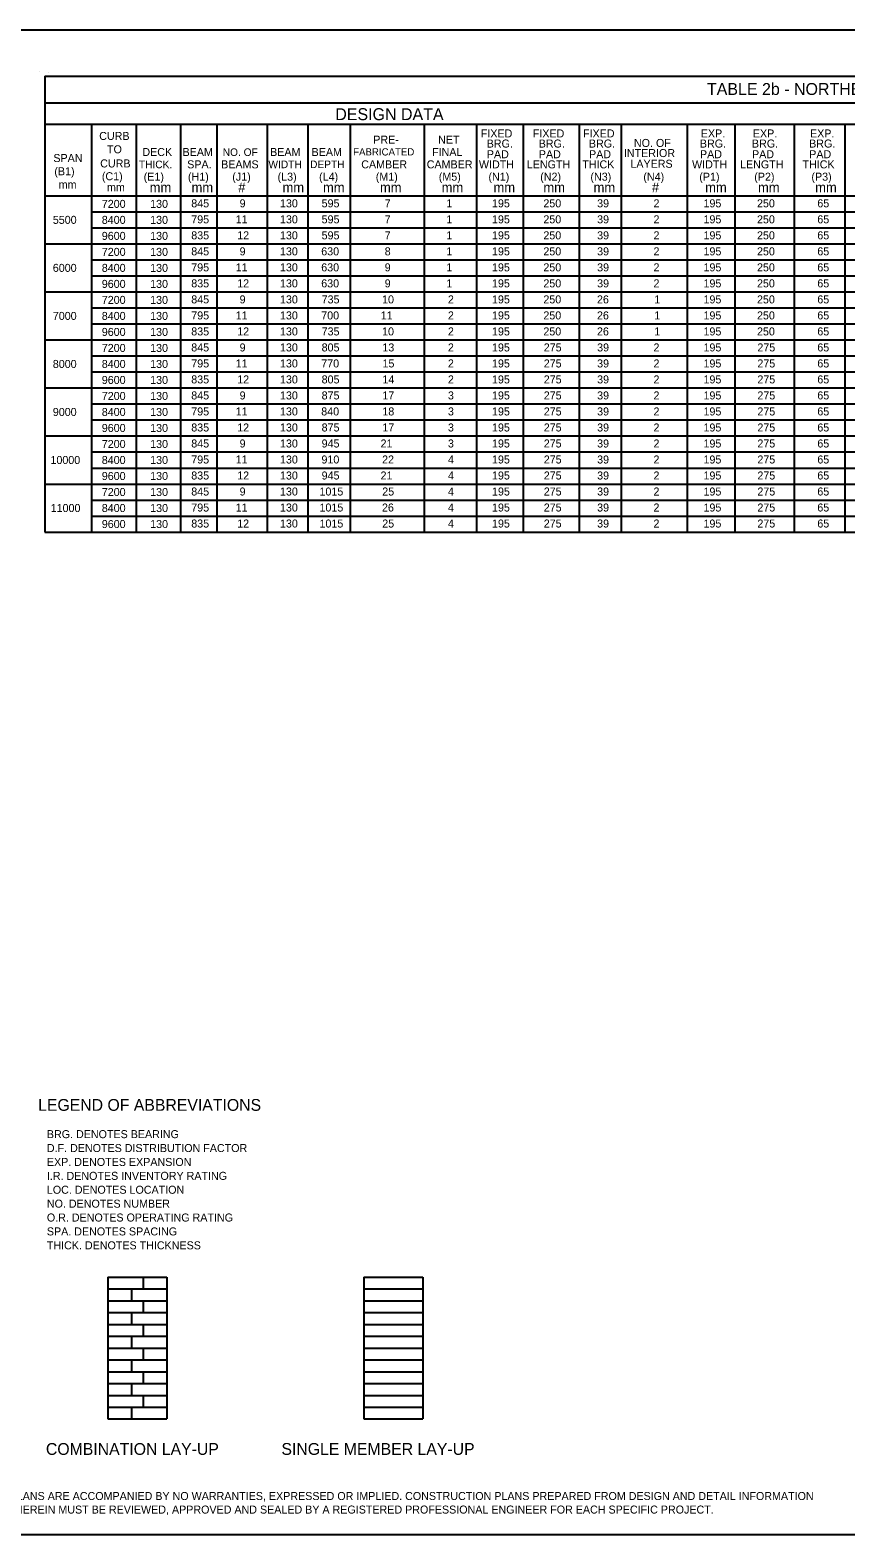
# Model space of a CAD drawing. Extents: x -5022 to -159, y 1126 to 7226.
# Drawn here: x -4609 to -4303, y 5299 to 5863 of the extents above; entities that cross this region are included whole.
import ezdxf

# ---------------------------------------------------------------- set-up
doc = ezdxf.new("R2010")
doc.units = 0
doc.layers.add('2', color=7, linetype='Continuous')
doc.layers.add('3', color=7, linetype='Continuous')

msp = doc.modelspace()

# ---------------------------------------------------------------- linework, layer by layer
at = {"layer": '2'}
for p, q in [((-3855.13, 5862.81), (-4641.13, 5862.81)), ((-4605.44, 5847.45), (-4605.44, 5847.45)), ((-4602.04, 5846.87), (-4602.04, 5846.87)), ((-4579.91, 5395.41), (-4579.91, 5342.25)), ((-4579.91, 5395.41), (-4557.77, 5395.41)), ((-4566.63, 5395.41), (-4566.63, 5390.98)), ((-4557.77, 5395.41), (-4557.77, 5342.25)), ((-4483.98, 5395.41), (-4483.98, 5342.25)), ((-4483.98, 5395.41), (-4461.84, 5395.41)), ((-4461.84, 5395.41), (-4461.84, 5342.25)), ((-4579.91, 5390.98), (-4557.77, 5390.98)), ((-4579.91, 5386.55), (-4557.77, 5386.55)), ((-4571.05, 5390.98), (-4571.05, 5386.55)), ((-4566.63, 5386.55), (-4566.63, 5382.12)), ((-4483.98, 5390.98), (-4461.84, 5390.98)), ((-4483.98, 5386.55), (-4461.84, 5386.55)), ((-4579.91, 5382.12), (-4557.77, 5382.12)), ((-4571.05, 5382.12), (-4571.05, 5377.69)), ((-4483.98, 5382.12), (-4461.84, 5382.12)), ((-4579.91, 5377.69), (-4557.77, 5377.69)), ((-4566.63, 5377.69), (-4566.63, 5373.26)), ((-4483.98, 5377.69), (-4461.84, 5377.69)), ((-4579.91, 5373.26), (-4557.77, 5373.26)), ((-4571.05, 5373.26), (-4571.05, 5368.83)), ((-4483.98, 5373.26), (-4461.84, 5373.26)), ((-4579.91, 5368.83), (-4557.77, 5368.83)), ((-4579.91, 5364.4), (-4557.77, 5364.4)), ((-4571.05, 5364.4), (-4571.05, 5359.97)), ((-4566.63, 5368.83), (-4566.63, 5364.4)), ((-4483.98, 5368.83), (-4461.84, 5368.83)), ((-4483.98, 5364.4), (-4461.84, 5364.4)), ((-4579.91, 5359.97), (-4557.77, 5359.97)), ((-4566.63, 5359.97), (-4566.63, 5355.54)), ((-4483.98, 5359.97), (-4461.84, 5359.97)), ((-4579.91, 5355.54), (-4557.77, 5355.54)), ((-4571.05, 5355.54), (-4571.05, 5351.11)), ((-4483.98, 5355.54), (-4461.84, 5355.54)), ((-4579.91, 5351.11), (-4557.77, 5351.11)), ((-4566.63, 5351.11), (-4566.63, 5346.68)), ((-4483.98, 5351.11), (-4461.84, 5351.11)), ((-4579.91, 5346.68), (-4557.77, 5346.68)), ((-4579.91, 5342.25), (-4557.77, 5342.25)), ((-4571.05, 5346.68), (-4571.05, 5342.25)), ((-4483.98, 5346.68), (-4461.84, 5346.68)), ((-4483.98, 5342.25), (-4461.84, 5342.25)), ((-3855.13, 5298.81), (-4641.13, 5298.81))]:
    msp.add_line(p, q, dxfattribs=at)
at = {"layer": '3'}
for p, q in [((-4603.47, 5845.48), (-4603.47, 5674.68)), ((-4603.47, 5845.48), (-3889.73, 5845.48)), ((-4603.47, 5835.56), (-3889.73, 5835.56)), ((-4603.47, 5827.49), (-3889.73, 5827.49)), ((-4586, 5827.49), (-4586, 5674.68)), ((-4569.2, 5827.49), (-4569.2, 5674.68)), ((-4552.64, 5827.49), (-4552.64, 5674.68)), ((-4539, 5827.49), (-4539, 5674.68)), ((-4520.15, 5827.49), (-4520.15, 5674.68)), ((-4504.85, 5827.49), (-4504.85, 5674.68)), ((-4489.05, 5827.49), (-4489.05, 5674.68)), ((-4461.34, 5827.49), (-4461.34, 5674.68)), ((-4441.64, 5827.49), (-4441.64, 5674.68)), ((-4424.18, 5827.49), (-4424.18, 5674.68)), ((-4403.18, 5827.49), (-4403.18, 5674.68)), ((-4387.44, 5827.49), (-4387.44, 5674.68)), ((-4362.76, 5827.49), (-4362.76, 5674.68)), ((-4344.91, 5827.49), (-4344.91, 5674.68)), ((-4322.6, 5827.49), (-4322.6, 5674.68)), ((-4303.67, 5827.49), (-4303.67, 5674.68)), ((-4603.47, 5800.68), (-3889.73, 5800.68)), ((-4586, 5794.68), (-3889.73, 5794.68)), ((-4586, 5788.68), (-3889.73, 5788.68)), ((-4603.47, 5782.68), (-3889.73, 5782.68)), ((-4586, 5776.68), (-3889.73, 5776.68)), ((-4586, 5770.68), (-3889.73, 5770.68)), ((-4603.47, 5764.68), (-3889.73, 5764.68)), ((-4586, 5758.68), (-3889.73, 5758.68)), ((-4586, 5752.68), (-3889.73, 5752.68)), ((-4603.47, 5746.68), (-3889.73, 5746.68)), ((-4586, 5740.68), (-3889.73, 5740.68)), ((-4586, 5734.68), (-3889.73, 5734.68)), ((-4603.47, 5728.68), (-3889.73, 5728.68)), ((-4586, 5722.68), (-3889.73, 5722.68)), ((-4586, 5716.68), (-3889.73, 5716.68)), ((-4603.47, 5710.68), (-3889.73, 5710.68)), ((-4586, 5704.68), (-3889.73, 5704.68)), ((-4586, 5698.68), (-3889.73, 5698.68)), ((-4603.47, 5692.68), (-3889.73, 5692.68)), ((-4586, 5686.68), (-3889.73, 5686.68)), ((-4586, 5680.68), (-3889.73, 5680.68)), ((-4603.47, 5674.68), (-3889.73, 5674.68))]:
    msp.add_line(p, q, dxfattribs=at)

# ---------------------------------------------------------------- texts
at = {"layer": '2'}
for s, height, p in [('TABLE 2b - NORTHERN RED OAK - SINGLE MEMBER LAY-UP  (L2)', 4.4793, (-4355.31, 5838.49)), ('DESIGN DATA', 4.4793, (-4494.63, 5829.05)), ('CURB', 3, (-4583.11, 5821.63)), ('PRE-', 3, (-4480.38, 5820.24)), ('NET', 3, (-4456.08, 5820.24)), ('FIXED', 3, (-4440.07, 5822.57)), ('BRG.', 3, (-4437.86, 5818.78)), ('FIXED', 3, (-4420.58, 5822.57)), ('BRG.', 3, (-4418.37, 5818.78)), ('FIXED', 3, (-4401.76, 5822.57)), ('BRG.', 3, (-4399.55, 5818.78)), ('NO. OF', 3, (-4382.67, 5819.01)), ('BRG.', 3, (-4357.96, 5818.78)), ('EXP.', 3, (-4357.62, 5822.57)), ('BRG.', 3, (-4338.44, 5818.78)), ('EXP.', 3, (-4338.1, 5822.57)), ('BRG.', 3, (-4317.01, 5818.78)), ('EXP.', 3, (-4316.67, 5822.57)), ('SPAN', 3, (-4600.3, 5813.36)), ('TO', 3, (-4580.18, 5816.63)), ('DECK', 3, (-4566.93, 5815.61)), ('BEAM', 3, (-4551.88, 5815.61)), ('NO. OF', 2.85, (-4536.81, 5815.63)), ('BEAM', 3, (-4519.05, 5815.61)), ('BEAM', 3, (-4503.5, 5815.61)), ('FABRICATED', 2.708, (-4487.93, 5815.81)), ('FINAL', 3, (-4458.33, 5815.61)), ('PAD', 3, (-4437.82, 5814.78)), ('PAD', 3, (-4418.33, 5814.78)), ('PAD', 3, (-4399.51, 5814.78)), ('INTERIOR', 3, (-4386.44, 5815.22)), ('PAD', 3, (-4357.92, 5814.78)), ('PAD', 3, (-4338.41, 5814.78)), ('PAD', 3, (-4316.98, 5814.78)), ('(B1)', 3, (-4599.92, 5808.39)), ('CURB', 3, (-4582.74, 5811.33)), ('(C1)', 3, (-4582.12, 5806.53)), ('THICK.', 2.85, (-4568.23, 5811.04)), ('(E1)', 3, (-4566.43, 5806.36)), ('SPA.', 3, (-4550.13, 5810.98)), ('(H1)', 3, (-4549.84, 5806.36)), ('BEAMS', 3, (-4537.4, 5810.98)), ('(J1)', 3, (-4533.23, 5806.36)), ('WIDTH', 2.85, (-4519.68, 5811.05)), ('(L3)', 3, (-4516.24, 5806.36)), ('DEPTH', 2.85, (-4504.08, 5811.06)), ('(L4)', 3, (-4500.69, 5806.36)), ('CAMBER', 3, (-4484.89, 5810.98)), ('(M1)', 3, (-4479.44, 5806.36)), ('CAMBER', 3, (-4460.34, 5810.98)), ('(M5)', 3, (-4455.82, 5806.36)), ('WIDTH', 3, (-4440.78, 5810.98)), ('(N1)', 3, (-4437.2, 5806.36)), ('LENGTH', 3, (-4422.83, 5810.98)), ('(N2)', 3, (-4417.8, 5806.36)), ('THICK', 3, (-4402.04, 5810.98)), ('(N3)', 3, (-4398.98, 5806.36)), ('LAYERS', 3, (-4384, 5811.21)), ('(N4)', 3, (-4379.14, 5806.36)), ('WIDTH', 3, (-4360.89, 5810.98)), ('(P1)', 3, (-4358.17, 5806.36)), ('LENGTH', 3, (-4342.9, 5810.98)), ('(P2)', 3, (-4337.57, 5806.36)), ('THICK', 3, (-4319.5, 5810.98)), ('(P3)', 3, (-4316.14, 5806.36)), ('mm', 3, (-4598.3, 5803.41)), ('mm', 3, (-4580.2, 5802.43)), ('mm', 3.629, (-4564.19, 5802.06)), ('mm', 3.629, (-4548.49, 5802.06)), ('#', 3.63, (-4530.99, 5802.06)), ('mm', 3.629, (-4514.4, 5802.06)), ('mm', 3.629, (-4499.23, 5802.06)), ('mm', 3.629, (-4477.87, 5802.06)), ('mm', 3.629, (-4454.75, 5802.06)), ('mm', 3.629, (-4435.32, 5802.06)), ('mm', 3.629, (-4416.61, 5802.06)), ('mm', 3.629, (-4397.8, 5802.06)), ('#', 3.63, (-4375.93, 5802.06)), ('mm', 3.629, (-4355.98, 5802.06)), ('mm', 3.629, (-4336.17, 5802.06)), ('mm', 3.629, (-4314.74, 5802.06)), ('7200', 3, (-4582.14, 5796.18)), ('130', 3, (-4564.02, 5796.18)), ('845', 3, (-4548.61, 5796.38)), ('9', 3, (-4530.48, 5796.38)), ('130', 3, (-4515.35, 5796.38)), ('595', 3, (-4499.74, 5796.38)), ('7', 3, (-4476.1, 5796.38)), ('1', 3, (-4452.99, 5796.38)), ('195', 3, (-4435.88, 5796.38)), ('250', 3, (-4416.62, 5796.38)), ('39', 3, (-4396.47, 5796.38)), ('2', 3, (-4375.34, 5796.38)), ('195', 3, (-4356.6, 5796.38)), ('250', 3, (-4336.54, 5796.38)), ('65', 3, (-4313.93, 5796.38)), ('5500', 3, (-4600.5, 5790.19)), ('8400', 3, (-4582.14, 5790.18)), ('130', 3, (-4564.02, 5790.18)), ('795', 3, (-4548.61, 5790.38)), ('11', 3, (-4531.95, 5790.38)), ('130', 3, (-4515.35, 5790.38)), ('595', 3, (-4499.74, 5790.38)), ('7', 3, (-4476.1, 5790.38)), ('1', 3, (-4452.99, 5790.38)), ('195', 3, (-4435.88, 5790.38)), ('250', 3, (-4416.62, 5790.38)), ('39', 3, (-4396.47, 5790.38)), ('2', 3, (-4375.34, 5790.38)), ('195', 3, (-4356.6, 5790.38)), ('250', 3, (-4336.54, 5790.38)), ('65', 3, (-4313.93, 5790.38)), ('9600', 3, (-4582.14, 5784.18)), ('130', 3, (-4564.02, 5784.18)), ('835', 3, (-4548.61, 5784.38)), ('12', 3, (-4531.38, 5784.38)), ('130', 3, (-4515.35, 5784.38)), ('595', 3, (-4499.74, 5784.38)), ('7', 3, (-4476.1, 5784.38)), ('1', 3, (-4452.99, 5784.38)), ('195', 3, (-4435.88, 5784.38)), ('250', 3, (-4416.62, 5784.38)), ('39', 3, (-4396.47, 5784.38)), ('2', 3, (-4375.34, 5784.38)), ('195', 3, (-4356.6, 5784.38)), ('250', 3, (-4336.54, 5784.38)), ('65', 3, (-4313.93, 5784.38)), ('7200', 3, (-4582.14, 5778.18)), ('130', 3, (-4564.02, 5778.18)), ('845', 3, (-4548.61, 5778.38)), ('9', 3, (-4530.48, 5778.38)), ('130', 3, (-4515.35, 5778.38)), ('630', 3, (-4499.89, 5778.38)), ('8', 3, (-4476.1, 5778.38)), ('1', 3, (-4452.99, 5778.38)), ('195', 3, (-4435.88, 5778.38)), ('250', 3, (-4416.62, 5778.38)), ('39', 3, (-4396.47, 5778.38)), ('2', 3, (-4375.34, 5778.38)), ('195', 3, (-4356.6, 5778.38)), ('250', 3, (-4336.54, 5778.38)), ('65', 3, (-4313.93, 5778.38)), ('795', 3, (-4548.61, 5772.38)), ('11', 3, (-4531.95, 5772.38)), ('130', 3, (-4515.35, 5772.38)), ('630', 3, (-4499.89, 5772.38)), ('9', 3, (-4476.1, 5772.38)), ('1', 3, (-4452.99, 5772.38)), ('195', 3, (-4435.88, 5772.38)), ('250', 3, (-4416.62, 5772.38)), ('39', 3, (-4396.47, 5772.38)), ('2', 3, (-4375.34, 5772.38)), ('195', 3, (-4356.6, 5772.38)), ('250', 3, (-4336.54, 5772.38)), ('65', 3, (-4313.93, 5772.38)), ('6000', 3, (-4600.5, 5772.19)), ('8400', 3, (-4582.14, 5772.18)), ('130', 3, (-4564.02, 5772.18)), ('9600', 3, (-4582.14, 5766.18)), ('130', 3, (-4564.02, 5766.18)), ('835', 3, (-4548.61, 5766.38)), ('12', 3, (-4531.38, 5766.38)), ('130', 3, (-4515.35, 5766.38)), ('630', 3, (-4499.89, 5766.38)), ('9', 3, (-4476.1, 5766.38)), ('1', 3, (-4452.99, 5766.38)), ('195', 3, (-4435.88, 5766.38)), ('250', 3, (-4416.62, 5766.38)), ('39', 3, (-4396.47, 5766.38)), ('2', 3, (-4375.34, 5766.38)), ('195', 3, (-4356.6, 5766.38)), ('250', 3, (-4336.54, 5766.38)), ('65', 3, (-4313.93, 5766.38)), ('7200', 3, (-4582.14, 5760.18)), ('130', 3, (-4564.02, 5760.18)), ('845', 3, (-4548.61, 5760.37)), ('9', 3, (-4530.48, 5760.37)), ('130', 3, (-4515.35, 5760.37)), ('735', 3, (-4499.74, 5760.37)), ('10', 3, (-4477.08, 5760.37)), ('2', 3, (-4452.41, 5760.37)), ('195', 3, (-4435.88, 5760.37)), ('250', 3, (-4416.62, 5760.37)), ('26', 3, (-4396.53, 5760.37)), ('1', 3, (-4375.06, 5760.37)), ('195', 3, (-4356.6, 5760.37)), ('250', 3, (-4336.54, 5760.37)), ('65', 3, (-4313.93, 5760.37)), ('7000', 3, (-4600.5, 5754.18)), ('8400', 3, (-4582.14, 5754.18)), ('130', 3, (-4564.02, 5754.18)), ('795', 3, (-4548.61, 5754.37)), ('11', 3, (-4531.95, 5754.37)), ('130', 3, (-4515.35, 5754.37)), ('700', 3, (-4499.89, 5754.37)), ('11', 3, (-4477.57, 5754.37)), ('2', 3, (-4452.41, 5754.37)), ('195', 3, (-4435.88, 5754.37)), ('250', 3, (-4416.62, 5754.37)), ('26', 3, (-4396.53, 5754.37)), ('1', 3, (-4375.06, 5754.37)), ('195', 3, (-4356.6, 5754.37)), ('250', 3, (-4336.54, 5754.37)), ('65', 3, (-4313.93, 5754.37)), ('9600', 3, (-4582.14, 5748.18)), ('130', 3, (-4564.02, 5748.18)), ('835', 3, (-4548.61, 5748.37)), ('12', 3, (-4531.38, 5748.37)), ('130', 3, (-4515.35, 5748.37)), ('735', 3, (-4499.74, 5748.37)), ('10', 3, (-4477.08, 5748.37)), ('2', 3, (-4452.41, 5748.37)), ('195', 3, (-4435.88, 5748.37)), ('250', 3, (-4416.62, 5748.37)), ('26', 3, (-4396.53, 5748.37)), ('1', 3, (-4375.06, 5748.37)), ('195', 3, (-4356.6, 5748.37)), ('250', 3, (-4336.54, 5748.37)), ('65', 3, (-4313.93, 5748.37)), ('7200', 3, (-4582.14, 5742.18)), ('130', 3, (-4564.02, 5742.18)), ('845', 3, (-4548.61, 5742.37)), ('9', 3, (-4530.48, 5742.37)), ('130', 3, (-4515.35, 5742.37)), ('805', 3, (-4499.74, 5742.37)), ('13', 3, (-4476.97, 5742.37)), ('2', 3, (-4452.41, 5742.37)), ('195', 3, (-4435.88, 5742.37)), ('275', 3, (-4416.48, 5742.37)), ('39', 3, (-4396.47, 5742.37)), ('2', 3, (-4375.34, 5742.37)), ('195', 3, (-4356.6, 5742.37)), ('275', 3, (-4336.4, 5742.37)), ('65', 3, (-4313.93, 5742.37)), ('8000', 3, (-4600.5, 5736.18)), ('8400', 3, (-4582.14, 5736.18)), ('130', 3, (-4564.02, 5736.18)), ('795', 3, (-4548.61, 5736.37)), ('11', 3, (-4531.95, 5736.37)), ('130', 3, (-4515.35, 5736.37)), ('770', 3, (-4499.89, 5736.37)), ('15', 3, (-4476.93, 5736.37)), ('2', 3, (-4452.41, 5736.37)), ('195', 3, (-4435.88, 5736.37)), ('275', 3, (-4416.48, 5736.37)), ('39', 3, (-4396.47, 5736.37)), ('2', 3, (-4375.34, 5736.37)), ('195', 3, (-4356.6, 5736.37)), ('275', 3, (-4336.4, 5736.37)), ('65', 3, (-4313.93, 5736.37)), ('9600', 3, (-4582.14, 5730.18)), ('130', 3, (-4564.02, 5730.18)), ('835', 3, (-4548.61, 5730.38)), ('12', 3, (-4531.38, 5730.38)), ('130', 3, (-4515.35, 5730.38)), ('805', 3, (-4499.74, 5730.38)), ('14', 3, (-4476.96, 5730.38)), ('2', 3, (-4452.41, 5730.38)), ('195', 3, (-4435.88, 5730.38)), ('275', 3, (-4416.48, 5730.38)), ('39', 3, (-4396.47, 5730.38)), ('2', 3, (-4375.34, 5730.38)), ('195', 3, (-4356.6, 5730.38)), ('275', 3, (-4336.4, 5730.38)), ('65', 3, (-4313.93, 5730.38)), ('7200', 3, (-4582.14, 5724.18)), ('130', 3, (-4564.02, 5724.18)), ('845', 3, (-4548.61, 5724.38)), ('9', 3, (-4530.48, 5724.38)), ('130', 3, (-4515.35, 5724.38)), ('875', 3, (-4499.74, 5724.38)), ('17', 3, (-4476.98, 5724.38)), ('3', 3, (-4452.39, 5724.38)), ('195', 3, (-4435.88, 5724.38)), ('275', 3, (-4416.48, 5724.38)), ('39', 3, (-4396.47, 5724.38)), ('2', 3, (-4375.34, 5724.38)), ('195', 3, (-4356.6, 5724.38)), ('275', 3, (-4336.4, 5724.38)), ('65', 3, (-4313.93, 5724.38)), ('9000', 3, (-4600.5, 5718.18)), ('8400', 3, (-4582.14, 5718.18)), ('130', 3, (-4564.02, 5718.18)), ('795', 3, (-4548.61, 5718.38)), ('11', 3, (-4531.95, 5718.38)), ('130', 3, (-4515.35, 5718.38)), ('840', 3, (-4499.89, 5718.38)), ('18', 3, (-4476.98, 5718.38)), ('3', 3, (-4452.39, 5718.38)), ('195', 3, (-4435.88, 5718.38)), ('275', 3, (-4416.48, 5718.38)), ('39', 3, (-4396.47, 5718.38)), ('2', 3, (-4375.34, 5718.38)), ('195', 3, (-4356.6, 5718.38)), ('275', 3, (-4336.4, 5718.38)), ('65', 3, (-4313.93, 5718.38)), ('9600', 3, (-4582.14, 5712.18)), ('130', 3, (-4564.02, 5712.18)), ('835', 3, (-4548.61, 5712.37)), ('12', 3, (-4531.38, 5712.37)), ('130', 3, (-4515.35, 5712.37)), ('875', 3, (-4499.74, 5712.37)), ('17', 3, (-4476.98, 5712.37)), ('3', 3, (-4452.39, 5712.37)), ('195', 3, (-4435.88, 5712.37)), ('275', 3, (-4416.48, 5712.37)), ('39', 3, (-4396.47, 5712.37)), ('2', 3, (-4375.34, 5712.37)), ('195', 3, (-4356.6, 5712.37)), ('275', 3, (-4336.4, 5712.37)), ('65', 3, (-4313.93, 5712.37)), ('7200', 3, (-4582.14, 5706.18)), ('130', 3, (-4564.02, 5706.18)), ('845', 3, (-4548.61, 5706.37)), ('9', 3, (-4530.48, 5706.37)), ('130', 3, (-4515.35, 5706.37)), ('945', 3, (-4499.74, 5706.37)), ('21', 3, (-4477.65, 5706.37)), ('3', 3, (-4452.39, 5706.37)), ('195', 3, (-4435.88, 5706.37)), ('275', 3, (-4416.48, 5706.37)), ('39', 3, (-4396.47, 5706.37)), ('2', 3, (-4375.34, 5706.37)), ('195', 3, (-4356.6, 5706.37)), ('275', 3, (-4336.4, 5706.37)), ('65', 3, (-4313.93, 5706.37)), ('10000', 3, (-4601.38, 5700.18)), ('8400', 3, (-4582.14, 5700.18)), ('130', 3, (-4564.02, 5700.18)), ('795', 3, (-4548.61, 5700.37)), ('11', 3, (-4531.95, 5700.37)), ('130', 3, (-4515.35, 5700.37)), ('910', 3, (-4499.8, 5700.37)), ('22', 3, (-4477.08, 5700.37)), ('4', 3, (-4452.38, 5700.37)), ('195', 3, (-4435.88, 5700.37)), ('275', 3, (-4416.48, 5700.37)), ('39', 3, (-4396.47, 5700.37)), ('2', 3, (-4375.34, 5700.37)), ('195', 3, (-4356.6, 5700.37)), ('275', 3, (-4336.4, 5700.37)), ('65', 3, (-4313.93, 5700.37)), ('9600', 3, (-4582.14, 5694.18)), ('130', 3, (-4564.02, 5694.18)), ('835', 3, (-4548.61, 5694.37)), ('12', 3, (-4531.38, 5694.37)), ('130', 3, (-4515.35, 5694.37)), ('945', 3, (-4499.74, 5694.37)), ('21', 3, (-4477.65, 5694.37)), ('4', 3, (-4452.38, 5694.37)), ('195', 3, (-4435.88, 5694.37)), ('275', 3, (-4416.48, 5694.37)), ('39', 3, (-4396.47, 5694.37)), ('2', 3, (-4375.34, 5694.37)), ('195', 3, (-4356.6, 5694.37)), ('275', 3, (-4336.4, 5694.37)), ('65', 3, (-4313.93, 5694.37)), ('7200', 3, (-4582.14, 5688.18)), ('130', 3, (-4564.02, 5688.18)), ('845', 3, (-4548.61, 5688.37)), ('9', 3, (-4530.48, 5688.37)), ('130', 3, (-4515.35, 5688.37)), ('1015', 3, (-4500.54, 5688.37)), ('25', 3, (-4477.02, 5688.37)), ('4', 3, (-4452.38, 5688.37)), ('195', 3, (-4435.88, 5688.37)), ('275', 3, (-4416.48, 5688.37)), ('39', 3, (-4396.47, 5688.37)), ('2', 3, (-4375.34, 5688.37)), ('195', 3, (-4356.6, 5688.37)), ('275', 3, (-4336.4, 5688.37)), ('65', 3, (-4313.93, 5688.37)), ('11000', 3, (-4601.3, 5682.18)), ('8400', 3, (-4582.14, 5682.18)), ('130', 3, (-4564.02, 5682.18)), ('795', 3, (-4548.61, 5682.37)), ('11', 3, (-4531.95, 5682.37)), ('130', 3, (-4515.35, 5682.37)), ('1015', 3, (-4500.54, 5682.37)), ('26', 3, (-4477.12, 5682.37)), ('4', 3, (-4452.38, 5682.37)), ('195', 3, (-4435.88, 5682.37)), ('275', 3, (-4416.48, 5682.37)), ('39', 3, (-4396.47, 5682.37)), ('2', 3, (-4375.34, 5682.37)), ('195', 3, (-4356.6, 5682.37)), ('275', 3, (-4336.4, 5682.37)), ('65', 3, (-4313.93, 5682.37)), ('9600', 3, (-4582.14, 5676.18)), ('130', 3, (-4564.02, 5676.18)), ('835', 3, (-4548.61, 5676.37)), ('12', 3, (-4531.38, 5676.37)), ('130', 3, (-4515.35, 5676.37)), ('1015', 3, (-4500.54, 5676.37)), ('25', 3, (-4477.02, 5676.37)), ('4', 3, (-4452.38, 5676.37)), ('195', 3, (-4435.88, 5676.37)), ('275', 3, (-4416.48, 5676.37)), ('39', 3, (-4396.47, 5676.37)), ('2', 3, (-4375.34, 5676.37)), ('195', 3, (-4356.6, 5676.37)), ('275', 3, (-4336.4, 5676.37)), ('65', 3, (-4313.93, 5676.37)), ('LEGEND OF ABBREVIATIONS', 4.4293, (-4606.02, 5457.75)), ('BRG. DENOTES BEARING', 3.0001, (-4602.73, 5447.51)), ('D.F. DENOTES DISTRIBUTION FACTOR', 3.0001, (-4602.73, 5442.3)), ('EXP. DENOTES EXPANSION', 3.0001, (-4602.73, 5437.09)), ('I.R. DENOTES INVENTORY RATING', 3.0001, (-4602.73, 5431.88)), ('LOC. DENOTES LOCATION', 3.0001, (-4602.73, 5426.67)), ('NO. DENOTES NUMBER', 3.0001, (-4602.73, 5421.46)), ('O.R. DENOTES OPERATING RATING', 3.0001, (-4602.73, 5416.26)), ('THICK. DENOTES THICKNESS', 3.0001, (-4602.73, 5405.84)), ('SPA. DENOTES SPACING', 3.0001, (-4602.73, 5411.05)), ('COMBINATION LAY-UP', 4.4293, (-4603.09, 5328.8)), ('SINGLE MEMBER LAY-UP', 4.4293, (-4514.81, 5328.8)), ('THESE PLANS ARE ACCOMPANIED BY NO WARRANTIES, EXPRESSED OR IMPLIED. CONSTRUCTION PLANS PREPARED FROM DESIGN AND DETAIL INFORMATION', 3.00008, (-4631.18, 5311.88)), ('SHOWN HEREIN MUST BE REVIEWED, APPROVED AND SEALED BY A REGISTERED PROFESSIONAL ENGINEER FOR EACH SPECIFIC PROJECT.', 3.00008, (-4631.18, 5306.8))]:
    msp.add_text(s, height=height, dxfattribs=at).set_placement(p)

doc.saveas('drawing.dxf')
